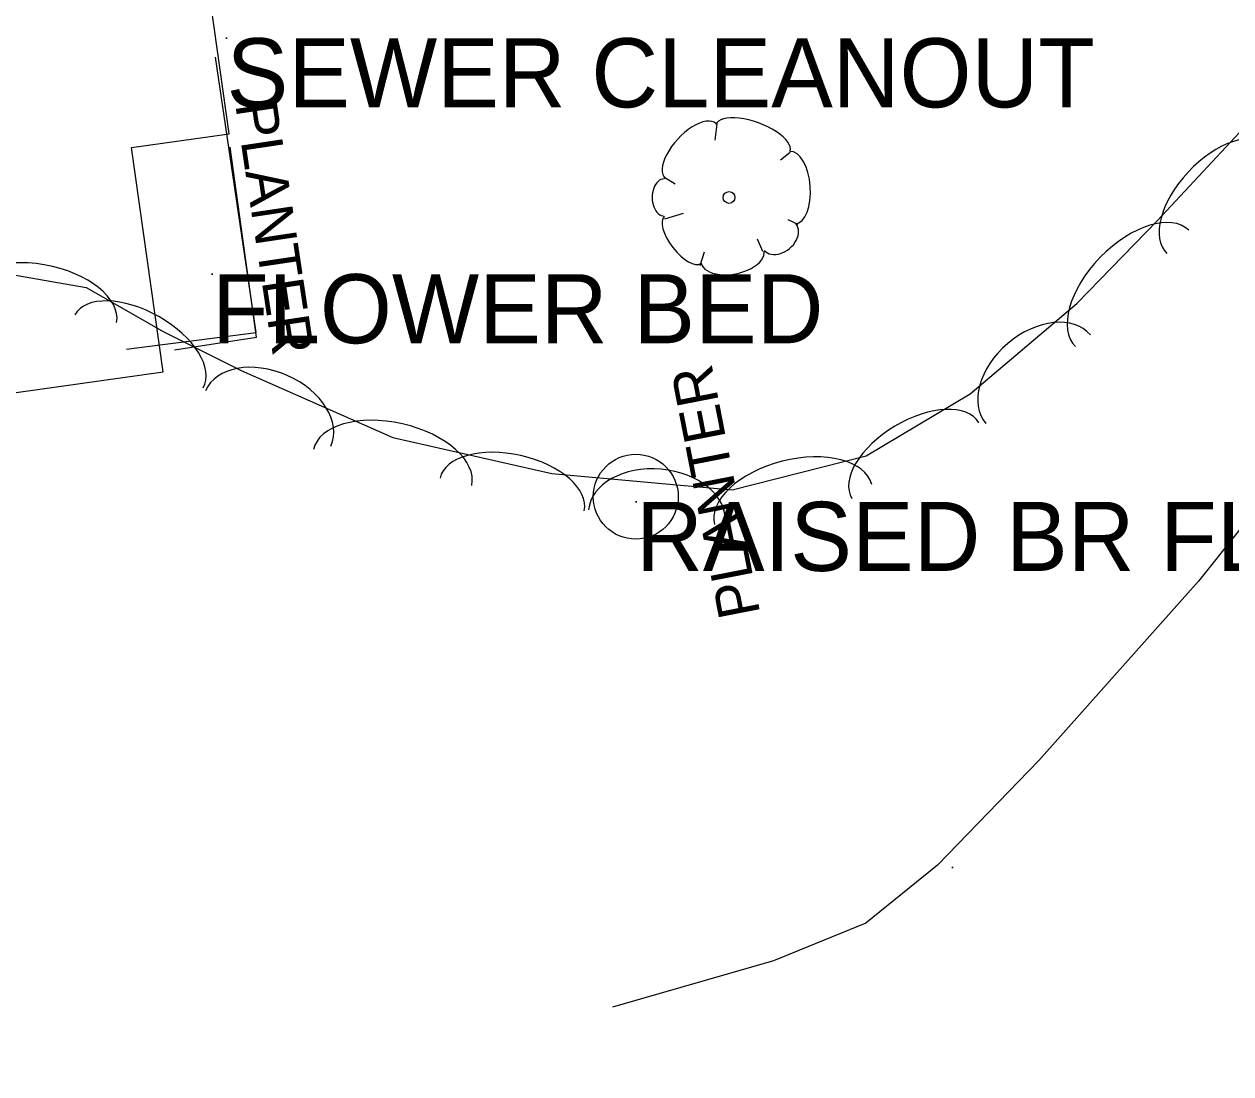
# Model space of a CAD drawing. Extents: x 954793 to 988390, y 1867850 to 1924428.
# Drawn here: x 957355.5 to 957442.8, y 1920178.4 to 1920254.3 of the extents above; entities that cross this region are included whole.
import ezdxf

# ---------------------------------------------------------------- set-up
doc = ezdxf.new("R2010")
doc.units = 0
for name, color, linetype in [('S_BUILDING', 7, 'Continuous'), ('S_GRD_PT_SYM', 7, 'Continuous'), ('S_MISC_STRUCTURES', 7, 'Continuous'), ('S_MISC_STRUCTURES_ANNOT', 7, 'Continuous'), ('S_MSC_PT_SYM', 7, 'Continuous'), ('S_SURVEY_TEXT_ANNOT', 7, 'Continuous'), ('S_TREE', 7, 'Continuous'), ('S_WALL', 7, 'Continuous')]:
    doc.layers.add(name, color=color, linetype=linetype)

msp = doc.modelspace()

# ---------------------------------------------------------------- linework, layer by layer
at = {"layer": 'S_BUILDING'}
msp.add_lwpolyline([(957356.177, 1920297.171), (957283.961, 1920287.021), (957287.331, 1920263.039), (957306.692, 1920265.76), (957312.876, 1920221.765), (957365.547, 1920229.168), (957363.264, 1920245.41), (957370.329, 1920246.403), (957365.339, 1920281.91), (957358.458, 1920280.943)], close=True, dxfattribs=at)
at = {"layer": 'S_GRD_PT_SYM'}
msp.add_lwpolyline([(957422.641, 1920193.311), (957422.641, 1920193.361), (957422.641, 1920193.311), (957422.591, 1920193.311), (957422.641, 1920193.311), (957422.641, 1920193.261), (957422.641, 1920193.311), (957422.691, 1920193.311)], dxfattribs=at)
at = {"layer": 'S_MISC_STRUCTURES'}
msp.add_lwpolyline([(957362.893, 1920230.819), (957372.292, 1920232.014), (957369.349, 1920251.943)], dxfattribs=at)
msp.add_circle((957399.733, 1920220.145), 3.07, dxfattribs=at)
at = {"layer": 'S_MSC_PT_SYM'}
for points in [[(957370.142, 1920253.309), (957370.142, 1920253.359), (957370.142, 1920253.309), (957370.092, 1920253.309), (957370.142, 1920253.309), (957370.142, 1920253.259), (957370.142, 1920253.309), (957370.192, 1920253.309)], [(957370.142, 1920253.309), (957370.142, 1920253.359), (957370.142, 1920253.309), (957370.092, 1920253.309), (957370.142, 1920253.309), (957370.142, 1920253.259), (957370.142, 1920253.309), (957370.192, 1920253.309)], [(957369.094, 1920236.243), (957369.094, 1920236.293), (957369.094, 1920236.243), (957369.044, 1920236.243), (957369.094, 1920236.243), (957369.094, 1920236.193), (957369.094, 1920236.243), (957369.144, 1920236.243)], [(957369.094, 1920236.243), (957369.094, 1920236.293), (957369.094, 1920236.243), (957369.044, 1920236.243), (957369.094, 1920236.243), (957369.094, 1920236.193), (957369.094, 1920236.243), (957369.144, 1920236.243)], [(957399.76, 1920219.773), (957399.76, 1920219.823), (957399.76, 1920219.773), (957399.71, 1920219.773), (957399.76, 1920219.773), (957399.76, 1920219.723), (957399.76, 1920219.773), (957399.81, 1920219.773)], [(957399.76, 1920219.773), (957399.76, 1920219.823), (957399.76, 1920219.773), (957399.71, 1920219.773), (957399.76, 1920219.773), (957399.76, 1920219.723), (957399.76, 1920219.773), (957399.81, 1920219.773)]]:
    msp.add_lwpolyline(points, close=True, dxfattribs=at)
for points in [[(957370.142, 1920253.309), (957370.142, 1920253.359), (957370.142, 1920253.309), (957370.092, 1920253.309), (957370.142, 1920253.309), (957370.142, 1920253.259), (957370.142, 1920253.309), (957370.192, 1920253.309)], [(957369.094, 1920236.243), (957369.094, 1920236.293), (957369.094, 1920236.243), (957369.044, 1920236.243), (957369.094, 1920236.243), (957369.094, 1920236.193), (957369.094, 1920236.243), (957369.144, 1920236.243)], [(957399.76, 1920219.773), (957399.76, 1920219.823), (957399.76, 1920219.773), (957399.71, 1920219.773), (957399.76, 1920219.773), (957399.76, 1920219.723), (957399.76, 1920219.773), (957399.81, 1920219.773)]]:
    msp.add_lwpolyline(points, dxfattribs=at)
at = {"layer": 'S_TREE'}
for p, q in [((957405.593, 1920247.098), (957405.44, 1920245.932)), ((957410.899, 1920245.052), (957410.207, 1920244.484)), ((957401.769, 1920243.286), (957402.587, 1920242.772)), ((957401.829, 1920240.251), (957403.179, 1920240.663)), ((957411.472, 1920239.832), (957410.757, 1920240.174)), ((957408.912, 1920237.881), (957408.535, 1920238.784)), ((957404.39, 1920236.859), (957404.693, 1920237.867))]:
    msp.add_line(p, q, dxfattribs=at)
msp.add_lwpolyline([(957352.503, 1920236.569), (957359.998, 1920235.269), (957365.605, 1920232.079), (957371.186, 1920229.281), (957382.172, 1920224.433), (957393.654, 1920221.821), (957406.71, 1920220.65), (957416.386, 1920223.105), (957423.907, 1920227.59), (957431.621, 1920234.133), (957437.455, 1920240.12), (957447.348, 1920250.727), (957454.784, 1920258.966), (957462.47, 1920264.7), (957467.302, 1920265.947), (957474.316, 1920260.55), (957476.308, 1920246.116), (957471.867, 1920225.917), (957471.152, 1920203.484), (957475.619, 1920191.202), (957478.067, 1920186.368), (957484.838, 1920176.677)], dxfattribs=at)
msp.add_circle((957406.478, 1920241.792), 0.428, dxfattribs=at)
for centre, major_axis, ratio, start_param, end_param in [((957403.699, 1920245.151), (1.834, 1.984), 0.471018, 0, 3.141593), ((957408.209, 1920246.101), (-2.677, 0.97), 0.405113, 3.141593, 6.283186), ((957441.792, 1920241.66), (-3.647, -3.91), 0.540699, 3.141593, 6.283185), ((957411.086, 1920242.501), (-0.197, 2.619), 0.482994, 3.141593, 6.283185), ((957401.789, 1920241.791), (-0.009, 1.346), 0.646762, 0, 3.141593), ((957403.127, 1920238.718), (-1.318, 1.694), 0.420543, 6.283185, 9.424777), ((957435.636, 1920235.214), (-4.095, -4.203), 0.55008, 3.141593, 6.283185), ((957410.181, 1920238.915), (1.142, 0.955), 0.711534, 3.141592, 6.283185), ((957356.41, 1920233.739), (-5.782, 1.003), 0.55008, 3.141593, 6.283185), ((957406.736, 1920237.48), (-2.272, -0.438), 0.529943, 0, 3.141593), ((957363.811, 1920230.659), (-4.647, 2.644), 0.540699, 3.141593, 6.283185), ((957428.828, 1920228.64), (-3.779, -3.205), 0.685311, 3.141593, 6.283185), ((957373.155, 1920225.809), (-4.534, 2.001), 0.685311, 3.141593, 6.283185), ((957382.144, 1920222.264), (-5.722, 1.302), 0.55008, 3.141593, 6.283185), ((957419.951, 1920222.761), (-4.592, -2.738), 0.540699, 3.141593, 6.283185), ((957390.791, 1920220.297), (-5.213, 1.186), 0.540699, 3.141593, 6.283185), ((957411.109, 1920219.578), (-5.688, -1.443), 0.55008, 3.141593, 6.283185), ((957401.26, 1920218.747), (-4.936, 0.442), 0.685311, 3.141593, 6.283185)]:
    msp.add_ellipse(centre, major_axis=major_axis, ratio=ratio, start_param=start_param, end_param=end_param, dxfattribs=at)
at = {"layer": 'S_WALL'}
for points in [[(957464.902, 1920258.112), (957466.574, 1920249.804), (957466.438, 1920246.354), (957463.482, 1920242.412), (957452.097, 1920228.652), (957440.424, 1920214.036), (957428.884, 1920201.071), (957421.543, 1920193.491), (957416.369, 1920189.285), (957409.687, 1920186.578), (957398.056, 1920183.21)], [(957366.367, 1920230.777), (957372.317, 1920231.677), (957370.406, 1920245.427)]]:
    msp.add_lwpolyline(points, dxfattribs=at)

# ---------------------------------------------------------------- texts
at = {"layer": 'S_MISC_STRUCTURES_ANNOT'}
for rotation, p in [(278.52945, (957370.762, 1920248.524)), (101.05991, (957408.748, 1920211.681))]:
    msp.add_text('PLANTER', height=3.0002, rotation=rotation, dxfattribs=at).set_placement(p)
msp.add_text('RAISED BR FLOWER BED DI:6.0', height=5, dxfattribs=at).set_placement((957399.76, 1920214.773))
at = {"layer": 'S_SURVEY_TEXT_ANNOT'}
for s, p in [('SEWER CLEANOUT', (957370.142, 1920248.309)), ('FLOWER BED', (957369.094, 1920231.243))]:
    msp.add_text(s, height=5, dxfattribs=at).set_placement(p)

doc.saveas('drawing.dxf')
